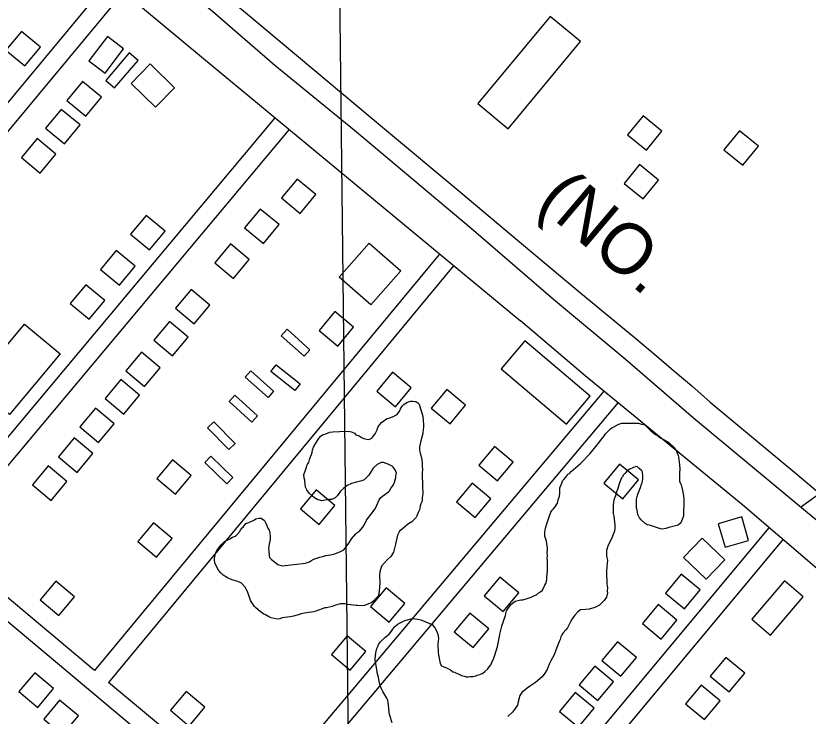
# Model space of a CAD drawing. Extents: x 3683402 to 3721514, y 487807 to 513565.
# Drawn here: x 3702904 to 3704199, y 498039 to 499184 of the extents above; entities that cross this region are included whole.
import ezdxf

# ---------------------------------------------------------------- set-up
doc = ezdxf.new("R2010")
doc.units = 0
for name, color, linetype in [('V-BLDG-OTLN', 7, 'Continuous'), ('V-GRID-MAJR', 7, 'Continuous'), ('V-RAIL-IDEN', 7, 'Continuous'), ('V-RAIL-TRAK', 7, 'Continuous'), ('V-RIVR-IDEN', 7, 'Continuous'), ('V-ROAD-CNTR', 7, 'Continuous'), ('V-SITE-VEGE', 7, 'Continuous')]:
    doc.layers.add(name, color=color, linetype=linetype)

msp = doc.modelspace()

# ---------------------------------------------------------------- linework, layer by layer
at = {"layer": 'V-BLDG-OTLN'}
for points in [[(3703658.882, 499040.071), (3703708.4420000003, 498998.963), (3703826.605, 499141.423), (3703777.045, 499182.531)], [(3702912.921, 499158.16000000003), (3702887.3170000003, 499127.428), (3702918.0500000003, 499101.825), (3702943.653, 499132.55700000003)], [(3703022.949, 499110.038), (3703049.451, 499089.879), (3703079.721, 499129.673), (3703053.219, 499149.832)], [(3703103.312, 499110.79600000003), (3703088.913, 499123.018), (3703050.634, 499077.919), (3703065.0330000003, 499065.697)], [(3703163.1410000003, 499066.068), (3703131.965, 499034.189), (3703092.056, 499073.218), (3703123.2320000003, 499105.097)], [(3703012.788, 499076.048), (3702987.184, 499045.316), (3703017.917, 499019.713), (3703043.52, 499050.445)], [(3702977.833, 499030.72500000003), (3702952.2290000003, 498999.993), (3702982.9620000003, 498974.39), (3703008.565, 499005.12200000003)], [(3703903.542, 498989.273), (3703934.5300000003, 498963.979), (3703959.824, 498994.966), (3703928.8370000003, 499020.26)], [(3704061.151, 498964.669), (3704092.139, 498939.375), (3704117.433, 498970.362), (3704086.446, 498995.656)], [(3702938.369, 498982.905), (3702912.765, 498952.173), (3702943.498, 498926.57), (3702969.1010000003, 498957.302)], [(3703897.9450000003, 498909.452), (3703928.933, 498884.158), (3703954.227, 498915.145), (3703923.24, 498940.439)], [(3703363.3880000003, 498916.816), (3703337.784, 498886.08400000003), (3703368.517, 498860.481), (3703394.12, 498891.213)], [(3703116.714, 498857.105), (3703091.11, 498826.373), (3703121.843, 498800.77), (3703147.446, 498831.50200000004)], [(3703303.2260000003, 498867.762), (3703277.622, 498837.03), (3703308.355, 498811.427), (3703333.958, 498842.159)], [(3703254.521, 498810.569), (3703228.917, 498779.837), (3703259.65, 498754.234), (3703285.253, 498784.966)], [(3703483.923, 498711.167), (3703432.278, 498756.466), (3703481.035, 498812.054), (3703532.68, 498766.755)], [(3703067.771, 498799.679), (3703042.167, 498768.947), (3703072.9, 498743.344), (3703098.503, 498774.076)], [(3703018.139, 498743.911), (3702992.535, 498713.179), (3703023.268, 498687.576), (3703048.8710000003, 498718.308)], [(3703190.072, 498736.114), (3703164.468, 498705.382), (3703195.201, 498679.77900000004), (3703220.804, 498710.511)], [(3703424.844, 498700.05), (3703399.24, 498669.318), (3703429.973, 498643.715), (3703455.576, 498674.447)], [(3702917.555, 498679.507), (3702975.788, 498630.893), (3702893.06, 498531.795), (3702834.827, 498580.409)], [(3703154.779, 498683.841), (3703129.1750000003, 498653.109), (3703159.9080000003, 498627.506), (3703185.511, 498658.238)], [(3703374.69, 498627.235), (3703337.488, 498660.642), (3703346.842, 498671.058), (3703384.044, 498637.651)], [(3703803.648, 498516.044), (3703842.309, 498561.466), (3703735.877, 498652.055), (3703697.216, 498606.63300000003)], [(3703108.811, 498633.908), (3703083.207, 498603.17600000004), (3703113.94, 498577.57300000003), (3703139.543, 498608.305)], [(3703359.5530000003, 498571.04600000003), (3703320.372, 498602.107), (3703329.069, 498613.07800000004), (3703368.251, 498582.016)], [(3703315.782, 498559.511), (3703278.29, 498592.592), (3703287.552, 498603.09), (3703325.044, 498570.009)], [(3703519.179, 498600.74), (3703493.575, 498570.00800000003), (3703524.308, 498544.405), (3703549.911, 498575.137)], [(3703075.222, 498588.723), (3703049.6180000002, 498557.99100000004), (3703080.3510000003, 498532.38800000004), (3703105.954, 498563.12)], [(3703608.179, 498572.89), (3703582.575, 498542.158), (3703613.308, 498516.555), (3703638.911, 498547.287)], [(3703289.108, 498519.33900000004), (3703252.0700000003, 498552.928), (3703261.475, 498563.298), (3703298.512, 498529.70900000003)], [(3703033.71, 498542.341), (3703008.106, 498511.609), (3703038.839, 498486.006), (3703064.4420000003, 498516.738)], [(3703252.002, 498474.335), (3703217.133, 498510.17), (3703227.166, 498519.933), (3703262.036, 498484.099)], [(3702998.6950000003, 498493.525), (3702973.091, 498462.793), (3703003.824, 498437.19), (3703029.427, 498467.922)], [(3703685.85, 498479.657), (3703660.2460000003, 498448.925), (3703690.9790000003, 498423.322), (3703716.582, 498454.054)], [(3703159.415, 498457.68700000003), (3703133.811, 498426.955), (3703164.544, 498401.352), (3703190.147, 498432.08400000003)], [(3703248.4620000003, 498418.624), (3703212.593, 498453.458), (3703222.346, 498463.501), (3703258.216, 498428.668)], [(3702956.279, 498447.631), (3702930.6750000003, 498416.89900000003), (3702961.4080000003, 498391.29600000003), (3702987.011, 498422.028)], [(3703890.534, 498450.289), (3703864.93, 498419.55700000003), (3703895.663, 498393.954), (3703921.2660000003, 498424.686)], [(3703649.3680000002, 498419.737), (3703623.764, 498389.005), (3703654.497, 498363.402), (3703680.1, 498394.134)], [(3703394.276, 498408.42600000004), (3703368.6720000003, 498377.694), (3703399.4050000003, 498352.091), (3703425.008, 498382.82300000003)], [(3704101.348, 498325.749), (3704090.364, 498364.211), (3704051.9020000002, 498353.227), (3704062.886, 498314.765)], [(3703128.583, 498354.81700000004), (3703102.9790000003, 498324.085), (3703133.7120000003, 498298.482), (3703159.315, 498329.21400000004)], [(3704062.504, 498294.256), (3704032.213, 498262.489), (3703995.15, 498297.83), (3704025.441, 498329.597)], [(3703695.026, 498265.827), (3703669.4220000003, 498235.09500000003), (3703700.1550000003, 498209.492), (3703725.758, 498240.224)], [(3703991.31, 498270.587), (3703965.7060000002, 498239.855), (3703996.4390000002, 498214.25200000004), (3704022.042, 498244.984)], [(3702999.72, 498233.748), (3702969.066, 498259.446), (3702943.369, 498228.792), (3702974.022, 498203.09500000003)], [(3703508.91, 498248.332), (3703483.306, 498217.60000000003), (3703514.039, 498191.99700000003), (3703539.642, 498222.729)], [(3704190.508, 498233.696), (3704160.174, 498259.58900000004), (3704106.683, 498196.923), (3704137.017, 498171.03)], [(3703953.501, 498221.017), (3703927.897, 498190.28500000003), (3703958.63, 498164.68200000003), (3703984.233, 498195.414)], [(3703645.8310000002, 498206.99), (3703620.227, 498176.25800000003), (3703650.96, 498150.655), (3703676.563, 498181.387)], [(3703445.123, 498169.863), (3703419.519, 498139.131), (3703450.252, 498113.528), (3703475.855, 498144.26)], [(3703887.316, 498160.012), (3703861.7120000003, 498129.28), (3703892.4450000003, 498103.677), (3703918.048, 498134.409)], [(3704064.424, 498134.43), (3704038.8200000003, 498103.69800000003), (3704069.5530000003, 498078.09500000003), (3704095.156, 498108.827)], [(3703850.116, 498120.365), (3703824.512, 498089.63300000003), (3703855.245, 498064.03), (3703880.848, 498094.762)], [(3702965.065, 498083.555), (3702934.411, 498109.253), (3702908.714, 498078.599), (3702939.367, 498052.902)], [(3704024.1010000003, 498089.398), (3703998.497, 498058.666), (3704029.23, 498033.063), (3704054.833, 498063.795)], [(3703212.623, 498053.006), (3703181.969, 498078.704), (3703156.272, 498048.05), (3703186.9250000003, 498022.353)], [(3703818.061, 498077.126), (3703792.457, 498046.39400000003), (3703823.19, 498020.791), (3703848.793, 498051.523)], [(3703005.806, 498038.803), (3702975.1520000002, 498064.501), (3702949.455, 498033.847), (3702980.108, 498008.15)]]:
    msp.add_lwpolyline(points, close=True, dxfattribs=at)
at = {"layer": 'V-GRID-MAJR'}
msp.add_spline([(3703501.005, 493406.26900000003), (3703430.523, 499463.313), (3703360.001, 505523.825), (3703289.478, 511584.349), (3703289.438, 511587.804)], degree=3, dxfattribs=at)
at = {"layer": 'V-RAIL-TRAK'}
msp.add_lwpolyline([(3702998.417, 499424.603), (3703040.9760000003, 499388.515), (3703086.673, 499349.76900000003), (3703180.4820000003, 499271.511), (3703239.2290000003, 499222.465), (3703279.1550000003, 499189.132), (3703388.948, 499097.142), (3703506.384, 498998.97500000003), (3703630.77, 498894.628), (3703726.665, 498814.30700000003), (3703823.951, 498732.613), (3703855.0500000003, 498707.32800000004), (3703886.0100000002, 498681.871), (3703916.828, 498656.24700000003), (3703948.109, 498629.938), (3703978.041, 498604.488), (3704008.431, 498578.357), (3704038.6780000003, 498552.059), (3704109.381, 498493.091), (3704180.029, 498434.053), (3704250.617, 498374.94800000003)], dxfattribs=at)
at = {"layer": 'V-ROAD-CNTR'}
for points in [[(3702609.01274305, 499613.5987466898), (3703207.115546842, 499116.67274054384), (3703728.473504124, 498684.89260410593)], [(3704540.594879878, 498091.9767899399), (3704519.28892249, 498109.84775419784), (3704372.611215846, 498227.64551860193), (3704197.7035656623, 498370.970231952), (3704011.60993785, 498525.493922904), (3703899.8111614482, 498622.4047290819), (3703782.59539588, 498719.6105346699), (3703648.156664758, 498836.0953016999), (3703457.1720467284, 498995.8579821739), (3703327.1003068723, 499102.3967690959), (3703224.870511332, 499190.9535919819), (3703093.169774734, 499299.395375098), (3702807.848345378, 499537.022899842)], [(3703055.7018496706, 499241.49349090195), (3702493.811973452, 498564.447844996)], [(3703079.3328024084, 499222.9925279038), (3702516.7979274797, 498545.16988355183)], [(3704526.97890711, 496821.2763313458), (3703113.9817331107, 498005.1849635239), (3702152.2326566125, 498811.76035036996), (3702053.7608535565, 498883.4892069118), (3701784.4613921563, 499080.146813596)], [(3703327.1613067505, 499016.6399406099), (3702760.90243927, 498340.4502929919)], [(3703349.7902614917, 498996.9349800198), (3702783.8883932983, 498321.172331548)], [(3703595.4427701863, 498793.59738669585), (3703032.182896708, 498112.939748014)], [(3703618.224724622, 498774.07242574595), (3703055.169850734, 498093.66178656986)], [(3706922.208116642, 496514.03694582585), (3706594.452772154, 496671.93463002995), (3706378.0752049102, 496773.0684277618), (3706163.5666339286, 496872.767228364), (3706014.24093258, 496942.99408790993), (3705901.0241590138, 496997.03397983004), (3705828.813303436, 497030.11691366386), (3705757.355446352, 497067.43383903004), (3705690.1425807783, 497104.9397640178), (3705627.1927066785, 497144.51868486), (3705541.527878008, 497196.83858022), (3705468.541023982, 497245.0114838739), (3705393.2321746, 497296.27438134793), (3705289.0213830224, 497376.13422162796), (3705171.821617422, 497474.75402438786), (3705002.3329564, 497618.0187378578), (3704805.7383495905, 497781.84941019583), (3704555.4848500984, 497994.3459852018), (3704337.613285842, 498173.257627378), (3704092.045776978, 498383.34620719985), (3703834.2422925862, 498594.98378392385), (3703728.473504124, 498684.89260410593)], [(3704186.2065886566, 498380.340213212), (3704213.3485343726, 498399.92117404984), (3704228.2325046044, 498412.5691487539), (3704254.95945115, 498437.688098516), (3704266.2144286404, 498450.42607304), (3704275.66440974, 498464.37204514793), (3704288.5923838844, 498489.15299558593), (3704300.9253592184, 498514.65794457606), (3704309.6403417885, 498535.19090350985), (3704314.536331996, 498546.3208812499), (3704321.152318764, 498558.33185722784), (3704326.002309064, 498564.37584513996), (3704335.236290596, 498570.90283208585), (3704343.2622745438, 498574.112825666), (3704353.5612539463, 498576.5128208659), (3704363.0112350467, 498577.92381804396), (3704372.5922158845, 498578.9448160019), (3704387.255186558, 498578.8138162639), (3704395.4341702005, 498577.6138186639), (3704402.4431561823, 498575.7518223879)], [(3703864.676231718, 498569.90883407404), (3703294.733371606, 497892.87718813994)], [(3703888.391184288, 498551.4978708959), (3703317.728325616, 497873.61022667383)], [(3704134.5736919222, 498346.694280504), (3703566.7348276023, 497664.97564394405)], [(3704157.95464516, 498327.89131811), (3703589.73078161, 497645.70868247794)], [(3703032.183896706, 498112.9387480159), (3702783.8883932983, 498321.172331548)], [(3703294.733371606, 497892.8761881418), (3703133.253694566, 498028.1749175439), (3703055.169850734, 498093.66078657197)]]:
    msp.add_lwpolyline(points, dxfattribs=at)
at = {"layer": 'V-SITE-VEGE'}
for points in [[(3703480.174, 498490.75), (3703483.185, 498491.77400000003), (3703485.6890000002, 498493.298), (3703488.679, 498497.336), (3703491.176, 498500.367), (3703494.1520000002, 498506.92100000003), (3703495.137, 498510.446), (3703497.131, 498512.973), (3703498.6240000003, 498515.494), (3703502.12, 498519.03500000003), (3703504.623, 498521.06), (3703508.125, 498523.596), (3703510.63, 498525.117), (3703515.15, 498526.152), (3703519.16, 498527.684), (3703526.676, 498531.751), (3703531.659, 498538.819), (3703532.15, 498540.83400000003), (3703535.6380000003, 498545.88), (3703537.637, 498547.901), (3703543.142, 498551.961), (3703549.165, 498553.505), (3703552.683, 498553.525), (3703557.21, 498553.05), (3703560.74, 498551.061), (3703562.768, 498548.561), (3703565.326, 498541.034), (3703566.866, 498536.017), (3703568.92, 498528.488), (3703569.4590000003, 498522.963), (3703570.012, 498514.42100000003), (3703570.036, 498510.398), (3703569.5470000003, 498508.385), (3703569.09, 498500.842), (3703565.643, 498488.757), (3703563.1920000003, 498478.68700000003), (3703563.227, 498473.16000000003), (3703564.7630000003, 498468.64400000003), (3703565.791, 498464.63), (3703567.343, 498457.601), (3703567.876, 498452.577), (3703567.906, 498447.549), (3703568.449, 498441.018), (3703567.97, 498436.994), (3703568.119, 498412.363), (3703568.668, 498404.826), (3703568.691, 498401.308), (3703568.197, 498399.292), (3703567.72, 498395.268), (3703567.742, 498391.75), (3703567.259, 498388.731), (3703565.768, 498385.706), (3703564.785, 498382.181), (3703563.3170000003, 498375.63800000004), (3703561.33, 498371.605), (3703558.852, 498366.059), (3703557.361, 498363.03500000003), (3703550.867, 498356.458), (3703545.358, 498352.905), (3703543.3570000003, 498351.38800000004), (3703539.3570000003, 498347.843), (3703534.8540000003, 498344.297), (3703530.8540000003, 498340.754), (3703527.372, 498334.7), (3703524.448, 498319.603)], [(3703797.1180000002, 498423.344), (3703799.619, 498425.37200000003), (3703802.113, 498428.902), (3703804.608, 498431.935), (3703806.103, 498433.955), (3703808.608, 498435.481), (3703811.6040000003, 498438.512), (3703822.602, 498448.63300000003), (3703826.605, 498451.674), (3703842.592, 498467.857), (3703854.0670000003, 498482.003), (3703856.56, 498485.536), (3703859.556, 498489.07300000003), (3703866.038, 498497.658), (3703867.531, 498500.181), (3703875.524, 498508.273), (3703878.029, 498509.79600000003), (3703889.049, 498515.895), (3703894.069, 498517.433), (3703921.213, 498517.599), (3703923.2260000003, 498517.11), (3703926.2490000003, 498516.123), (3703930.275, 498515.142), (3703932.293, 498514.148), (3703941.396, 498505.156), (3703949.475, 498499.17100000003), (3703953.008, 498496.681), (3703955.537, 498494.18200000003), (3703961.5870000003, 498491.20300000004), (3703967.1350000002, 498488.221), (3703969.656, 498487.229), (3703971.6780000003, 498485.233), (3703978.756, 498478.74), (3703981.285, 498476.242), (3703983.824, 498471.732), (3703984.846, 498469.22500000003), (3703986.38, 498464.712), (3703986.896, 498462.70300000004), (3703988.484, 498449.642), (3703989.032, 498442.106), (3703988.563, 498436.572), (3703988.645, 498423), (3703990.179, 498418.99), (3703991.1950000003, 498416.983), (3703993.2660000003, 498407.445), (3703994.824, 498398.909), (3703995.361, 498393.384), (3703995.3910000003, 498388.356), (3703994.9960000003, 498370.76), (3703995.025, 498366.238), (3703994.04, 498362.711), (3703990.5700000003, 498354.648), (3703986.573, 498350.601), (3703971.012, 498346.98600000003), (3703965.994, 498345.44800000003), (3703959.967, 498344.406), (3703957.452, 498344.893), (3703945.867, 498348.844), (3703939.319, 498350.816), (3703935.799, 498351.297), (3703932.2660000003, 498353.286), (3703925.696, 498359.27900000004), (3703923.16, 498362.783), (3703920.613, 498368.29600000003), (3703919.583, 498372.31200000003), (3703918.546, 498377.332), (3703918.032, 498379.341), (3703917.946, 498393.41500000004), (3703919.429, 498397.445), (3703920.4080000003, 498401.473), (3703924.869, 498412.559), (3703926.345, 498417.59500000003), (3703927.3340000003, 498420.114), (3703928.807, 498426.156), (3703928.79, 498428.669), (3703928.276, 498430.68), (3703927.734, 498437.207), (3703926.714, 498439.716), (3703922.667, 498443.713), (3703919.636, 498446.208), (3703917.1210000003, 498446.695), (3703907.094, 498442.11), (3703903.088, 498439.572), (3703899.094, 498435.02400000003), (3703896.596, 498432.495), (3703895.103, 498429.971), (3703893.6040000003, 498428.456), (3703893.114, 498426.441), (3703890.64, 498419.891), (3703889.153, 498416.362), (3703887.185, 498409.313), (3703885.703, 498405.283), (3703885.217, 498402.264), (3703883.7320000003, 498398.735), (3703881.258, 498392.186), (3703880.785, 498387.156), (3703879.796, 498384.637), (3703879.882, 498370.059), (3703880.916, 498365.541), (3703882.514, 498350.974), (3703882.545, 498345.946)], [(3703339.169, 498284.291), (3703376.846, 498288.543), (3703378.853, 498289.05700000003), (3703381.36, 498290.077), (3703383.365, 498291.094), (3703385.87, 498292.618), (3703390.881, 498295.162), (3703400.411, 498298.74), (3703404.9280000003, 498299.772), (3703410.45, 498301.314), (3703417.9820000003, 498302.365), (3703425.011, 498303.917), (3703434.54, 498307.493), (3703439.548, 498310.538), (3703442.046, 498313.06700000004), (3703443.539, 498315.591), (3703448.031, 498321.14900000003), (3703449.024, 498323.164), (3703452.512, 498328.212), (3703459.495, 498336.802), (3703460.992, 498338.31700000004), (3703465.004, 498340.353), (3703470.9930000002, 498347.427), (3703473.4790000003, 498351.967), (3703476.955, 498359.025), (3703482.441, 498366.096), (3703490.918, 498377.711), (3703493.9, 498383.259), (3703497.363, 498392.327), (3703500.359, 498395.864), (3703502.856, 498398.393), (3703512.866, 498405.492), (3703514.863, 498407.51300000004), (3703515.8540000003, 498410.034), (3703519.346, 498414.579), (3703521.335, 498418.109), (3703522.826, 498421.134), (3703524.79, 498428.68700000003), (3703524.771, 498431.704), (3703525.752, 498435.73), (3703524.728, 498438.74100000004), (3703523.708, 498441.25), (3703520.161, 498445.751), (3703518.644, 498447.25), (3703513.096, 498450.232), (3703504.531, 498453.196), (3703500.511, 498453.17100000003), (3703493.9960000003, 498450.11600000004), (3703487.498, 498444.043), (3703480.5300000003, 498432.439), (3703473.037, 498424.853), (3703469.023, 498423.322), (3703460.491, 498421.259), (3703452.463, 498418.697), (3703444.94, 498415.635), (3703438.94, 498410.571), (3703434.44, 498406.522), (3703429.455, 498399.454), (3703425.46, 498395.407), (3703419.944, 498392.862), (3703415.42, 498392.837), (3703403.872, 498390.75200000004), (3703400.347, 498391.737), (3703397.328, 498392.221), (3703391.776, 498395.706), (3703387.738, 498398.69800000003), (3703383.187, 498403.194), (3703379.132, 498408.699), (3703377.092, 498413.211), (3703376.566, 498417.231), (3703376.021, 498424.264), (3703374.9930000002, 498427.776), (3703374.4560000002, 498433.805), (3703376.435, 498438.843), (3703377.418, 498442.37), (3703378.904, 498445.897), (3703379.396, 498447.912), (3703380.3850000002, 498450.431), (3703382.378, 498453.458), (3703384.348, 498460.005), (3703386.822, 498466.555), (3703387.809, 498469.57800000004), (3703388.786, 498474.108), (3703390.271, 498478.13800000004), (3703393.75, 498484.694), (3703397.734, 498490.75200000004), (3703401.721, 498496.304), (3703405.727, 498498.844), (3703410.2430000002, 498500.378), (3703416.762, 498502.931), (3703421.786, 498503.466), (3703432.841, 498504.03500000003), (3703440.377, 498504.582), (3703449.429, 498504.136), (3703452.45, 498503.148), (3703456.989, 498501.164), (3703459.5160000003, 498498.667), (3703465.058, 498496.689), (3703469.6, 498493.701), (3703474.134, 498492.22000000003), (3703480.174, 498490.75)], [(3703506.614, 498167.215), (3703513.6180000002, 498172.786), (3703517.611, 498177.33400000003), (3703519.6, 498180.865), (3703523.096, 498184.908), (3703528.599, 498189.465), (3703539.6210000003, 498195.06200000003), (3703552.171, 498198.15400000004), (3703560.722, 498197.202), (3703565.756, 498196.227), (3703577.348, 498191.271), (3703579.8710000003, 498189.778), (3703583.899, 498188.293), (3703586.4280000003, 498185.797), (3703588.458, 498182.792), (3703592.0130000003, 498176.781), (3703593.545, 498172.76900000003), (3703594.598, 498165.235), (3703593.643, 498156.684), (3703593.734, 498142.107), (3703594.258, 498138.59), (3703597.359, 498124.53500000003), (3703599.39, 498121.02900000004), (3703601.913, 498119.536), (3703608.463, 498117.06200000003), (3703614.011, 498114.08), (3703618.052, 498111.088), (3703620.566, 498110.60000000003), (3703627.626, 498107.12700000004), (3703632.162, 498105.14), (3703636.193, 498103.657), (3703639.717, 498102.674), (3703643.236, 498102.695), (3703646.248, 498103.215), (3703651.276, 498103.25), (3703655.29, 498104.276), (3703657.295, 498105.294), (3703661.811, 498106.83), (3703664.318, 498107.85000000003), (3703666.325, 498108.36600000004), (3703670.329, 498111.405), (3703675.328, 498115.96), (3703677.818, 498119.495), (3703680.315, 498122.526), (3703681.802, 498126.054), (3703684.771, 498133.61100000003), (3703686.756, 498138.148), (3703690.69, 498152.248), (3703694.108, 498168.858), (3703694.589, 498172.378), (3703696.56, 498178.92600000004), (3703698.028, 498185.471), (3703699.011, 498188.996), (3703700.991, 498194.034), (3703703.953, 498203.10000000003), (3703704.438, 498206.119), (3703705.919, 498210.651), (3703712.89, 498221.25200000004), (3703717.394, 498224.799), (3703719.899, 498226.32), (3703728.93, 498228.889), (3703732.449, 498228.911), (3703737.97, 498230.45300000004), (3703745.9960000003, 498233.015), (3703751.511, 498235.561), (3703754.52, 498237.08900000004), (3703757.518, 498239.62), (3703761.024, 498241.652), (3703764.5270000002, 498244.691), (3703768.498, 498252.75800000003), (3703769.991, 498255.27900000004), (3703771.461, 498261.321), (3703771.434, 498265.84500000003), (3703772.882, 498275.907), (3703772.782, 498292.495), (3703772.247, 498297.51900000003), (3703772.737, 498299.532), (3703772.188, 498307.071), (3703772.673, 498310.09), (3703772.6550000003, 498313.104), (3703771.076, 498324.657), (3703768.514, 498332.685), (3703768.475, 498339.22000000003), (3703769.44, 498345.76), (3703770.421, 498349.788), (3703771.4080000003, 498352.811), (3703772.895, 498356.338), (3703775.8540000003, 498365.91000000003), (3703778.328, 498371.954), (3703780.319, 498375.484), (3703781.818, 498377.004), (3703785.312, 498381.045), (3703788.7970000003, 498386.597), (3703789.787, 498389.11600000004), (3703790.274, 498392.135), (3703792.244, 498398.178), (3703792.719, 498403.208), (3703792.664, 498411.754), (3703795.148, 498416.797), (3703796.137, 498419.318), (3703797.1180000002, 498423.344)], [(3703524.448, 498319.603), (3703521.009, 498306.512), (3703519.5160000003, 498303.989), (3703517.521, 498301.463), (3703516.028, 498298.94), (3703511.025, 498294.887), (3703501.543, 498283.771), (3703498.5810000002, 498274.704), (3703498.108, 498269.674), (3703498.143, 498264.147), (3703498.669, 498260.12700000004), (3703498.686, 498257.614), (3703498.237, 498248.566), (3703497.764, 498244.036), (3703496.794, 498237.998), (3703495.806, 498234.97500000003), (3703492.312, 498230.93200000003), (3703489.816, 498228.403), (3703485.3140000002, 498224.354), (3703473.282, 498219.255), (3703468.7600000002, 498218.724), (3703462.219, 498219.691), (3703459.7060000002, 498219.675), (3703445.622, 498221.098), (3703440.59, 498222.07300000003), (3703434.559, 498222.036), (3703426.025, 498219.974), (3703420.508, 498217.928), (3703411.472, 498215.86100000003), (3703408.9590000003, 498215.847), (3703393.91, 498210.22500000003), (3703389.896, 498209.197), (3703386.883, 498208.675), (3703381.86, 498208.142), (3703375.3310000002, 498207.098), (3703369.807, 498206.05700000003), (3703363.288, 498203.504), (3703357.265, 498201.95900000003), (3703352.2460000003, 498200.923), (3703339.184, 498199.336), (3703335.171, 498197.804), (3703330.6520000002, 498197.271), (3703321.0870000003, 498199.22500000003), (3703318.0670000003, 498200.212), (3703311.507, 498204.196), (3703308.988, 498205.185), (3703302.9280000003, 498209.672), (3703299.897, 498212.167), (3703295.348, 498216.16000000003), (3703293.8310000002, 498217.659), (3703287.236, 498227.672), (3703286.208, 498231.186), (3703285.184, 498234.197), (3703282.1180000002, 498242.221), (3703278.0530000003, 498249.735), (3703272.4820000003, 498256.238), (3703266.434, 498258.71400000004), (3703262.4080000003, 498259.695), (3703257.372, 498261.17100000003), (3703249.811, 498264.645), (3703242.745, 498269.126), (3703238.703, 498272.619), (3703234.654, 498277.121), (3703229.054, 498288.647), (3703228.5160000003, 498294.67600000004), (3703228.981, 498300.712), (3703229.966, 498304.23600000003), (3703231.944, 498309.277), (3703239.4250000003, 498318.871), (3703244.423, 498323.93), (3703253.444, 498328.509), (3703257.952, 498331.05100000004), (3703262.463, 498333.08900000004), (3703264.964, 498335.114), (3703269.455, 498340.169), (3703271.448, 498343.699), (3703273.443, 498346.22500000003), (3703274.9420000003, 498347.742), (3703279.431, 498353.298), (3703281.436, 498354.316), (3703284.447, 498355.34), (3703293.47, 498359.418), (3703295.975, 498360.939), (3703300.992, 498362.478), (3703304.515, 498361.996), (3703310.065, 498358.511), (3703311.085, 498356.006), (3703312.103, 498354.001), (3703315.67, 498345.979), (3703317.702, 498342.473), (3703318.7320000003, 498338.457), (3703319.269, 498332.931), (3703319.304, 498327.401), (3703317.356, 498316.83400000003), (3703316.377, 498312.304), (3703316.899, 498308.787), (3703317.454, 498300.749), (3703318.478, 498297.73600000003), (3703321.511, 498294.74), (3703332.1180000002, 498286.76300000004), (3703339.169, 498284.291)], [(3703882.545, 498345.946), (3703882.074, 498340.916), (3703876.626, 498327.311), (3703871.651, 498318.233), (3703869.196, 498309.168), (3703869.251, 498300.12), (3703870.799, 498293.59500000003), (3703870.33, 498288.061), (3703869.8510000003, 498284.037), (3703869.411, 498273.981), (3703869.525, 498254.88), (3703870.572, 498248.351), (3703870.1010000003, 498242.819), (3703870.619, 498240.308), (3703869.1550000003, 498233.261), (3703865.167, 498227.70900000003), (3703857.674, 498220.121), (3703853.166, 498217.582), (3703850.157, 498216.056)], [(3703850.157, 498216.056), (3703840.622, 498213.483), (3703835.096, 498212.947), (3703826.552, 498212.39), (3703822.051, 498208.847), (3703817.557, 498203.792), (3703815.563, 498201.265), (3703813.0700000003, 498197.732), (3703810.0840000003, 498192.686), (3703805.116, 498183.105), (3703802.623, 498179.57300000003), (3703798.128, 498175.02), (3703796.137, 498171.489), (3703794.648, 498168.46400000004), (3703793.168, 498163.93), (3703792.1750000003, 498161.91500000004), (3703787.718, 498150.827), (3703783.77, 498138.74), (3703778.299, 498129.155), (3703775.3170000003, 498123.607), (3703772.3540000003, 498115.042), (3703768.369, 498108.98600000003), (3703763.883, 498102.92600000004), (3703752.88, 498093.309), (3703743.367, 498087.218), (3703739.363, 498084.179), (3703730.859, 498077.08900000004), (3703727.372, 498072.04000000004), (3703724.92, 498061.972), (3703723.444, 498056.433), (3703715.97, 498045.83), (3703707.975, 498037.738)], [(3703518.525, 498027.537), (3703514.931, 498039.58), (3703513.894, 498044.601), (3703513.35, 498051.634), (3703512.287, 498061.18), (3703511.762, 498064.696), (3703510.237, 498067.701), (3703503.634, 498078.721), (3703501.596, 498083.233), (3703499.052, 498088.244), (3703496.98, 498098.286), (3703496.454, 498102.304), (3703494.399, 498109.32800000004), (3703494.387, 498111.33900000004), (3703491.796, 498123.892), (3703490.758, 498129.41500000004), (3703490.74, 498132.43200000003), (3703492.19, 498141.992), (3703493.656, 498149.037), (3703495.1410000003, 498152.566), (3703496.632, 498155.591), (3703499.62, 498160.13300000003), (3703506.614, 498167.215)]]:
    msp.add_lwpolyline(points, dxfattribs=at)

# ---------------------------------------------------------------- texts
at = {"layer": 'V-RAIL-IDEN'}
msp.add_text('(NO.', height=82.99983200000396, rotation=319.74349910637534, dxfattribs=at).set_placement((3703753.186454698, 498874.8772241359))
at = {"layer": 'V-RIVR-IDEN'}
msp.add_text('CANAL', height=82.99983200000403, rotation=320.2168886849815, dxfattribs=at).set_placement((3704071.345818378, 499387.795198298))

doc.saveas('drawing.dxf')
